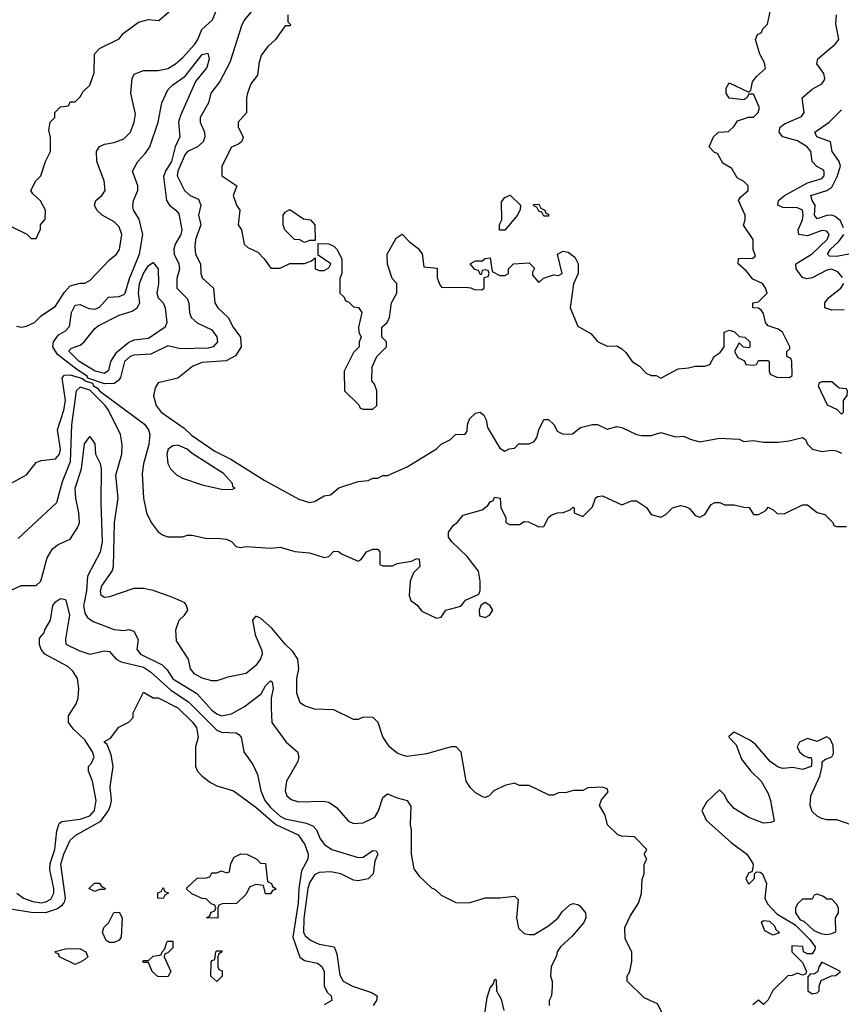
# Model space of a CAD drawing. Header units: inches. Extents: x 2380053 to 2584298, y 380219 to 546618.
# Tile 287 of 656: x 2461683 to 2465049, y 508355 to 512391. Entities that reach past the tile are written whole.
import ezdxf

# ---------------------------------------------------------------- set-up
doc = ezdxf.new("R2010")
doc.units = ezdxf.units.IN
doc.header["$MEASUREMENT"] = 0
doc.layers.add('C4560', color=7, linetype='Continuous')
doc.layers.add('C4561', color=7, linetype='Continuous')

msp = doc.modelspace()

# ---------------------------------------------------------------- linework, layer by layer
at = {"layer": 'C4560', "color": 2}
for points, elevation in [([(2461671.1, 508811.1), (2461698, 508790), (2461736.1, 508776.1), (2461770, 508770.5), (2461790, 508774.9), (2461810, 508786.4), (2461822.4, 508810), (2461822.6, 508830), (2461806.4, 508906.4), (2461807.2, 508932.8), (2461826, 508990), (2461834.2, 509065.8), (2461844, 509096), (2461855.3, 509104.7), (2461930, 509114.4), (2461970, 509127.7), (2461989.6, 509150), (2461996.4, 509190), (2461980.7, 509270), (2461964, 509310), (2461964, 509330), (2461976.9, 509343.1), (2461987.3, 509370), (2461981.3, 509390), (2461950, 509439.6), (2461903.2, 509483.2), (2461882.4, 509510), (2461882.5, 509537.5), (2461913.4, 509586.6), (2461922.2, 509610), (2461924.4, 509650), (2461919.7, 509690), (2461900.3, 509720.3), (2461880.1, 509740.1), (2461786, 509790), (2461770, 509809.2), (2461763.7, 509830), (2461763.7, 509856.3), (2461783.1, 509876.9), (2461785.2, 509890), (2461809.2, 509930), (2461819, 509990), (2461826.5, 510000)], 38), ([(2461873.8, 510000), (2461887.3, 509950), (2461871, 509851), (2461871.6, 509831.6), (2461925.5, 509805.5), (2461970, 509790.6), (2462030, 509804), (2462050, 509800.7), (2462077.3, 509770), (2462098.2, 509758.2), (2462190, 509736.9), (2462218, 509718), (2462302.6, 509642.6), (2462374.8, 509594.8), (2462490, 509478.4), (2462510, 509470.3), (2462570, 509467.3), (2462580.5, 509460.5), (2462590.8, 509450), (2462601, 509390), (2462638.5, 509338.5), (2462656.8, 509296.8), (2462670.7, 509230), (2462687, 509190), (2462710, 509161.1), (2462750, 509126.3), (2462770, 509115.3), (2462858, 509098), (2462885.5, 509085.5), (2462898.8, 509070), (2462913.7, 509033.7), (2462931, 509010), (2462962, 508990), (2463070, 508957.1), (2463090, 508958), (2463130, 508986), (2463143.6, 508983.6), (2463150.4, 508970), (2463138.5, 508941.5), (2463130.7, 508890), (2463110, 508869), (2463070, 508861.2), (2463050, 508864), (2462998, 508890), (2462958, 508898), (2462910, 508895.6), (2462890, 508886), (2462870, 508853.2), (2462863.2, 508830), (2462846.7, 508706.7), (2462846, 508650), (2462854.2, 508634.2), (2462876.7, 508616.7), (2462910, 508602), (2462971, 508590), (2462982.5, 508562.5), (2462994.2, 508474.2), (2463007.7, 508450), (2463046, 508430), (2463123.7, 508403.7), (2463146.8, 508390), (2463144, 508370), (2463130.7, 508350)], 38), ([(2461946.3, 510000), (2461944.2, 509990), (2461950, 509958), (2461960.9, 509940.9), (2461983.4, 509923.4), (2462070, 509891), (2462110, 509887.7), (2462130, 509890.7), (2462150, 509884), (2462168, 509850), (2462162, 509810), (2462177.3, 509790), (2462265.8, 509745.8), (2462286.5, 509726.5), (2462310, 509688.7), (2462409.1, 509629.1), (2462470, 509560.5), (2462490, 509544.9), (2462510, 509537.1), (2462550, 509544.9), (2462603.9, 509576.1), (2462671.8, 509628.2), (2462690, 509661), (2462710, 509681), (2462717.3, 509677.3), (2462720.7, 509650), (2462713.4, 509610), (2462712.7, 509570), (2462716.3, 509510), (2462774.8, 509430), (2462821, 509390), (2462826.8, 509370), (2462822.8, 509350), (2462775.5, 509270), (2462770.5, 509230), (2462777.3, 509210), (2462794.4, 509194.4), (2462825.1, 509185.1), (2462928.1, 509188.1), (2462950, 509184), (2462981.1, 509161.1), (2463030, 509106), (2463050, 509096), (2463090, 509098.8), (2463138, 509122), (2463152.5, 509147.5), (2463170, 509202), (2463190, 509218), (2463230, 509201), (2463270.9, 509190.9), (2463285.4, 509165.4), (2463282.8, 509090), (2463286.8, 509070), (2463286.8, 508970), (2463298, 508910), (2463319.6, 508879.6), (2463370, 508832), (2463385.4, 508825.4), (2463410, 508802), (2463470, 508772), (2463510, 508771.3), (2463528.4, 508771.6), (2463590, 508791.3), (2463650, 508791), (2463710, 508798), (2463724.7, 508784.7), (2463718.8, 508710), (2463727.1, 508667.1), (2463750, 508644.7), (2463770, 508641), (2463790, 508641), (2463850, 508677.3), (2463889.3, 508710), (2463905.4, 508734.6), (2463937, 508763), (2463950, 508767.7), (2463970, 508764), (2463978, 508758), (2464001, 508730), (2464002.8, 508710), (2463994.8, 508690), (2463945.8, 508634.2), (2463898, 508590), (2463884.7, 508570), (2463881, 508550), (2463861, 508510), (2463858, 508470), (2463864.7, 508450), (2463864.7, 508430), (2463862, 508390), (2463852, 508370), (2463852, 508350)], 42), ([(2464362, 508230), (2464296.3, 508356.3), (2464242, 508382), (2464172, 508450), (2464172, 508470), (2464182, 508490), (2464191.3, 508530), (2464191.3, 508570), (2464163.6, 508623.6), (2464162, 508670), (2464183.5, 508716.5), (2464218, 508770), (2464231.1, 508808.9), (2464232.7, 508867.3), (2464242, 508890), (2464242, 508930), (2464252, 508950), (2464242, 508970), (2464252, 508990), (2464202, 509042), (2464150, 509044.7), (2464134, 509050), (2464091.3, 509090), (2464082, 509130), (2464058, 509170), (2464066.4, 509193.6), (2464094, 509226), (2464090, 509238), (2464070, 509244.7), (2464010, 509242), (2463990, 509232), (2463951.6, 509231.6), (2463923.6, 509223.6), (2463890, 509222), (2463870, 509212), (2463852.7, 509212.7), (2463770, 509252), (2463730, 509252), (2463710, 509262), (2463670, 509252), (2463626, 509230), (2463606, 509210), (2463590, 509202), (2463583.6, 509203.6), (2463550, 509222), (2463530, 509242), (2463512, 509270), (2463491.1, 509388.9), (2463470.8, 509410.8), (2463450, 509410.8), (2463350, 509381), (2463270, 509371.3), (2463250, 509376), (2463230, 509384.7), (2463198, 509410), (2463170.9, 509450.9), (2463151.3, 509510), (2463130.9, 509530.9), (2463090, 509531.3), (2463070, 509522), (2463050, 509522), (2462970, 509562), (2462890, 509564.7), (2462850, 509578), (2462832, 509590), (2462818.8, 509630), (2462818.8, 509690), (2462826.8, 509730), (2462822.8, 509770), (2462801.6, 509801.6), (2462770, 509830.6), (2462716.3, 509896.3), (2462670, 509937.3), (2462650, 509946), (2462637.2, 509930), (2462646.9, 509870), (2462675.3, 509804.7), (2462676.2, 509790), (2462670, 509771.3), (2462650, 509744), (2462610, 509710.7), (2462535.3, 509695.3), (2462490, 509680.7), (2462470, 509680.5), (2462430, 509692.2), (2462399.1, 509710), (2462383, 509730), (2462374, 509770), (2462324.5, 509844.5), (2462322.8, 509890), (2462336, 509930), (2462358, 509950), (2462371, 509970), (2462366.8, 509990), (2462359.9, 509999.9)], 46), ([(2463298.6, 510000), (2463310.6, 509990.6), (2463330, 509966.8), (2463390, 509938), (2463410, 509942), (2463429.3, 509970.7), (2463490, 509986.8), (2463501, 510000)], 50), ([(2463587, 510000), (2463572, 509990), (2463564.7, 509970), (2463566.8, 509946.8), (2463590, 509941), (2463608, 509950), (2463622, 509970), (2463610, 509988), (2463592.9, 510000)], 50), ([(2461647, 508747), (2461730, 508732.9), (2461790, 508731.9), (2461834.2, 508745.8), (2461857.5, 508762.5), (2461865.8, 508774.2), (2461869.8, 508790), (2461867.9, 508810), (2461851, 508930), (2461863.5, 508970), (2461890, 509027.7), (2461912, 509048), (2462014.6, 509105.5), (2462046, 509150), (2462054.5, 509170), (2462059.5, 509190), (2462053.6, 509246.4), (2462065.2, 509330), (2462057.2, 509377.2), (2462040.4, 509420.4), (2462030, 509428.7), (2462030, 509432), (2462054.6, 509445.4), (2462088.9, 509491.1), (2462130, 509512), (2462148, 509530), (2462148, 509550), (2462190, 509634), (2462230, 509611.3), (2462250, 509610.8), (2462330.7, 509570), (2462390, 509513), (2462407.3, 509490), (2462413.4, 509450), (2462402.8, 509410), (2462402.8, 509330), (2462410.7, 509310.7), (2462430.6, 509290.6), (2462464.5, 509264.5), (2462490.8, 509250.8), (2462558.8, 509230), (2462650, 509162.6), (2462732.2, 509092.2), (2462823.1, 509050), (2462851.6, 509010), (2462864.9, 508970), (2462863.8, 508950), (2462838, 508902), (2462826.4, 508830), (2462823.5, 508770), (2462801.2, 508630), (2462830, 508548.4), (2462850, 508534.9), (2462903.4, 508523.4), (2462921.3, 508510), (2462930.3, 508490), (2462930.3, 508430), (2462943.7, 508403.7), (2462958.8, 508390), (2462961, 508370), (2462930, 508352.7)], 34), ([(2465090, 509091), (2465031.1, 509111.1), (2464990, 509111.3), (2464970, 509116), (2464950, 509126), (2464930, 509144.7), (2464921, 509170), (2464924.7, 509210), (2464961, 509290), (2464971.3, 509331.3), (2464971.3, 509348.7), (2464981, 509359), (2465011, 509369), (2465016.9, 509383.1), (2465016, 509416), (2465003.6, 509443.6), (2464989.1, 509450.9), (2464950, 509432), (2464910, 509444.7), (2464878, 509430), (2464868.7, 509410), (2464878, 509390), (2464895.3, 509375.3), (2464914, 509366), (2464926, 509366), (2464928, 509350), (2464926, 509330), (2464890, 509318), (2464850, 509326), (2464810, 509321), (2464790, 509326.8), (2464758, 509350), (2464698.5, 509418.5), (2464676.8, 509436.8), (2464610, 509471), (2464590, 509454), (2464588.7, 509450), (2464618, 509418), (2464640.2, 509360.2), (2464679, 509310), (2464721.2, 509270), (2464750, 509219), (2464759.5, 509190), (2464774, 509106), (2464760.4, 509099.6), (2464730, 509098), (2464670, 509121), (2464610, 509158), (2464582, 509190), (2464570, 509214), (2464550, 509234), (2464496.4, 509183.6), (2464478, 509150), (2464495.3, 509110), (2464598, 509018), (2464662, 508970), (2464675.3, 508950), (2464688, 508930), (2464687.3, 508912.7), (2464682, 508898), (2464670, 508894), (2464658, 508870), (2464668, 508850), (2464671.6, 508848.4), (2464694, 508870), (2464694, 508890), (2464702, 508898), (2464716.4, 508896.4), (2464726, 508890), (2464742, 508850), (2464735.3, 508790), (2464746.3, 508766.3), (2464785.2, 508725.2), (2464860.4, 508680.4), (2464920.4, 508620.4), (2464942, 508590), (2464940.4, 508579.6), (2464930, 508562), (2464910, 508562), (2464894, 508570), (2464891.3, 508591.3), (2464846, 508594), (2464846, 508570), (2464890, 508526), (2464906, 508490), (2464902, 508478), (2464890, 508474), (2464870, 508482), (2464847.3, 508472.7), (2464830, 508472), (2464768.7, 508411.3), (2464750, 508374), (2464730, 508354), (2464710, 508372), (2464687.3, 508352.7)], 46), ([(2463584.5, 508290), (2463597.6, 508382.4), (2463610, 508422), (2463623.1, 508436.9), (2463630, 508458), (2463634.8, 508454.8), (2463636.3, 508410), (2463655.6, 508375.6), (2463667, 508330)], 38)]:
    msp.add_lwpolyline(points, dxfattribs=dict(at, elevation=elevation))
for points, elevation in [([(2462690, 508808), (2462682, 508842), (2462650, 508846), (2462630, 508838), (2462624.7, 508835.3), (2462610, 508806), (2462571.6, 508768.4), (2462512.7, 508767.3), (2462498, 508762), (2462494, 508750), (2462494, 508710), (2462490, 508708), (2462448, 508710), (2462462, 508718), (2462467.3, 508732.7), (2462482, 508738), (2462486, 508750), (2462482, 508762), (2462467.3, 508767.3), (2462447.3, 508787.3), (2462430, 508788), (2462388.4, 508808.4), (2462367.3, 508827.3), (2462367.3, 508832.7), (2462410, 508872), (2462447.3, 508872.7), (2462462, 508878), (2462470, 508894), (2462490, 508894), (2462510, 508902), (2462530, 508894), (2462542, 508898), (2462548.4, 508931.6), (2462562, 508958), (2462588.7, 508971.3), (2462614, 508970), (2462654, 508950), (2462670, 508934), (2462690, 508932), (2462698, 508858), (2462714, 508850), (2462718, 508838), (2462732, 508830), (2462730, 508826), (2462718, 508822), (2462710, 508808)], 30), ([(2461990, 508818), (2461966, 508830), (2461988.7, 508851.3), (2462010, 508852), (2462018, 508838), (2462034, 508830), (2462030, 508826), (2462010, 508826)], 30), ([(2462270, 508788), (2462248, 508790), (2462248.7, 508811.3), (2462262, 508818), (2462270, 508834), (2462278, 508818), (2462292, 508810), (2462278, 508802)], 30), ([(2464950, 508806), (2464938, 508802), (2464930, 508786), (2464890, 508786), (2464871.6, 508768.4), (2464862, 508750), (2464862, 508730), (2464881, 508701), (2464895.3, 508695.3), (2464936.9, 508656.9), (2464964.7, 508644.7), (2464990, 508641), (2465010, 508644.7), (2465027.3, 508652.7), (2465026, 508710), (2465038, 508730), (2465038, 508750), (2465030, 508766), (2465010, 508786), (2464990, 508786), (2464976.4, 508796.4)], 46), ([(2462050, 508608), (2462036.4, 508616.4), (2462022, 508650), (2462028, 508670), (2462048, 508690), (2462068.7, 508731.3), (2462090, 508732), (2462102, 508710), (2462098, 508630), (2462090, 508618), (2462070, 508608)], 30), ([(2464770, 508638), (2464736.4, 508656.4), (2464722, 508690), (2464725.2, 508694.8), (2464730, 508698), (2464755.3, 508695.3), (2464776, 508676), (2464781, 508661), (2464794, 508650), (2464794, 508646), (2464790, 508646)], 46), ([(2462290, 508468), (2462248.7, 508468.7), (2462226, 508490), (2462210, 508526), (2462190, 508526), (2462186, 508530), (2462190, 508534), (2462210, 508534), (2462230, 508552), (2462262, 508558), (2462266, 508570), (2462278, 508582), (2462286, 508610), (2462290, 508614), (2462310, 508614), (2462310, 508586), (2462290, 508566), (2462278, 508562), (2462274, 508550), (2462302, 508490)], 30), ([(2461910, 508518), (2461846, 508550), (2461842, 508562), (2461830, 508566), (2461828.4, 508571.6), (2461876.4, 508583.6), (2461930, 508582), (2461954, 508570), (2461962, 508550), (2461950, 508538), (2461930, 508528)], 30), ([(2462490, 508448), (2462466, 508470), (2462467.3, 508527.3), (2462470, 508534), (2462482, 508538), (2462486, 508570), (2462490, 508574), (2462510, 508574), (2462512, 508570), (2462498, 508562), (2462494, 508550), (2462494, 508510), (2462498, 508498), (2462511.6, 508491.6), (2462512, 508470)], 30), ([(2464970, 508528), (2464958, 508510), (2464952, 508488), (2464939.6, 508480.4), (2464922, 508478), (2464912.7, 508467.3), (2464912, 508410), (2464930, 508398), (2464950, 508402), (2464958, 508410), (2464958, 508430), (2464967.3, 508452.7), (2465008.4, 508471.6), (2465027.3, 508472.7), (2465046, 508490)], 46)]:
    msp.add_lwpolyline(points, close=True, dxfattribs=dict(at, elevation=elevation))
at = {"layer": 'C4561', "color": 2}
for points, elevation in [([(2461670, 511134.4), (2461690, 511130.4), (2461710, 511134.4), (2461742.7, 511150), (2461770, 511177.3), (2461830, 511216.3), (2461865.6, 511274.4), (2461890, 511299.3), (2461930, 511310.6), (2461950, 511310.7), (2461970, 511321), (2462050, 511406), (2462079, 511430), (2462091.9, 511448.1), (2462100.9, 511510), (2462090, 511542), (2462070, 511562.7), (2462021.2, 511590), (2461999, 511610), (2461988.7, 511630), (2461995.3, 511650), (2462019, 511670), (2462032.7, 511690), (2462029.4, 511730), (2461998.4, 511810), (2461998, 511850), (2462010, 511870.8), (2462030, 511880.7), (2462070, 511887.3), (2462110, 511902.8), (2462136, 511930), (2462152, 511970), (2462156.6, 512003.4), (2462138, 512090), (2462143.7, 512150), (2462152.3, 512167.7), (2462190, 512182), (2462250, 512183), (2462290, 512190.4), (2462320.9, 512210), (2462350, 512234.9), (2462399.7, 512290), (2462413, 512310), (2462429.6, 512350), (2462473, 512390), (2462497, 512450)], 54), ([(2461631.1, 511551.1), (2461711.6, 511511.6), (2461730, 511494), (2461750, 511494), (2461767.3, 511532.7), (2461768, 511550), (2461787.3, 511572.7), (2461788, 511610), (2461768.4, 511648.4), (2461736.4, 511676.4), (2461728.7, 511690), (2461748.7, 511730), (2461768.9, 511751.1), (2461789, 511810), (2461808.7, 511850), (2461808.4, 511908.4), (2461802, 511938), (2461808, 511970), (2461826, 511990), (2461826, 512010), (2461850, 512034), (2461882, 512038), (2461890, 512054), (2461910, 512054), (2461930, 512074), (2461943.1, 512096.9), (2461970, 512122), (2461987.3, 512172.7), (2461988.7, 512250), (2462010, 512272), (2462090, 512312), (2462106, 512334), (2462170, 512380.7), (2462210, 512391.3), (2462252.3, 512387.7), (2462302, 512430)], 58), ([(2462636.4, 512430), (2462603.7, 512390), (2462593.4, 512370), (2462544.2, 512215.8), (2462503.1, 512136.9), (2462465.5, 512090), (2462456.3, 512050), (2462422, 511990), (2462422, 511970), (2462439.3, 511930), (2462441.6, 511910), (2462434, 511890), (2462410.7, 511870), (2462370.5, 511850), (2462361.1, 511838.9), (2462330.4, 511770), (2462328.5, 511750), (2462357.3, 511690), (2462381, 511670), (2462414.7, 511654.7), (2462425.5, 511630), (2462414.8, 511590), (2462424.9, 511550), (2462403.1, 511490), (2462400.5, 511460.5), (2462402.8, 511430), (2462424, 511390), (2462424.9, 511350), (2462430, 511332), (2462476.3, 511290), (2462482.8, 511230), (2462494, 511210), (2462536.3, 511170), (2462557.3, 511130), (2462587.7, 511090), (2462590.8, 511050), (2462567.5, 511012.5), (2462528.2, 510991.8), (2462430, 510986), (2462392, 510970), (2462330, 510922), (2462250, 510902), (2462238, 510882), (2462230.9, 510849.1), (2462242, 510810), (2462262.3, 510782.3), (2462356.1, 510716.1), (2462387.3, 510687.3), (2462482.8, 510622.7), (2462547.3, 510590), (2462683.7, 510503.7), (2462825.9, 510425.9), (2462870, 510412.4), (2462890, 510416.3), (2462930, 510438.8), (2462956.5, 510443.5), (2462990, 510471.3), (2463070, 510498), (2463110, 510502), (2463130, 510512), (2463150, 510512), (2463170, 510522), (2463190, 510522), (2463270, 510558), (2463390, 510631.3), (2463409.4, 510650.6), (2463448, 510670), (2463468, 510690), (2463508.4, 510691.6), (2463516.4, 510703.6), (2463517.2, 510730), (2463525.1, 510754.9), (2463550, 510778), (2463570, 510782), (2463584, 510770), (2463594, 510750), (2463599.8, 510719.8), (2463650, 510634), (2463670, 510622), (2463688.4, 510631.6), (2463710, 510634), (2463728.4, 510651.6), (2463770, 510652), (2463790, 510662), (2463802, 510678), (2463809.2, 510710), (2463830, 510752), (2463850, 510752), (2463872, 510730), (2463884.7, 510704.7), (2463910, 510692), (2463947.3, 510692.7), (2463980.4, 510719.6), (2464030, 510732), (2464050, 510732), (2464090, 510712), (2464130, 510722.8), (2464150, 510718.8), (2464210, 510691), (2464230, 510686.8), (2464270, 510686), (2464310, 510698), (2464370, 510681), (2464403.6, 510683.6), (2464430, 510671.3), (2464470, 510661), (2464550, 510676), (2464630, 510671.3), (2464650, 510662), (2464690, 510666), (2464730, 510658.8), (2464790, 510659.1), (2464835.5, 510664.5), (2464890, 510678), (2464902, 510670), (2464911, 510651), (2464931, 510631), (2464970, 510621), (2465010, 510626.8), (2465030, 510624), (2465050, 510614)], 54), ([(2462782, 512410), (2462782, 512382), (2462794, 512370), (2462790, 512366), (2462770, 512366), (2462731.1, 512308.9), (2462699.8, 512280.2), (2462673.7, 512246.3), (2462663.8, 512216.2), (2462656.8, 512163.2), (2462630, 512128), (2462616, 512090), (2462611.3, 512070), (2462611.6, 512008.4), (2462578, 511970), (2462578, 511950), (2462598, 511910), (2462596.9, 511903.1), (2462592, 511890), (2462579.8, 511880.2), (2462550, 511868), (2462511.3, 511790), (2462511.3, 511750), (2462572, 511710), (2462558, 511670), (2462571.1, 511631.1), (2462584.7, 511610), (2462578, 511550), (2462591.3, 511530), (2462602, 511470), (2462616.9, 511456.9), (2462658, 511438), (2462684.7, 511410), (2462711.6, 511371.6), (2462750, 511372), (2462790, 511391.3), (2462850, 511392), (2462878, 511402), (2462894, 511414), (2462894, 511370), (2462910, 511362), (2462930, 511362), (2462950, 511374), (2462958, 511390), (2462906, 511426), (2462906, 511474), (2462950, 511472), (2462970, 511462), (2462982, 511450), (2463002, 511410), (2463002, 511350), (2462994, 511330), (2462994, 511270), (2463012.7, 511252.7), (2463018, 511238), (2463030, 511234), (2463050, 511214), (2463071.3, 511211.3), (2463084.7, 511190), (2463071.3, 511130), (2463072, 511110), (2463082, 511090), (2463074, 511070), (2463074, 511050), (2463050, 511026), (2463012, 510950), (2463014, 510870), (2463072.7, 510812.7), (2463078, 510798), (2463090, 510794), (2463130, 510794), (2463146, 510810), (2463146, 510870), (2463136.4, 510896.4), (2463126, 510910), (2463127.3, 510967.3), (2463146, 511010), (2463186, 511050), (2463186, 511070), (2463166, 511090), (2463166, 511130), (2463188, 511150), (2463198, 511170), (2463206, 511230), (2463228, 511270), (2463228, 511310), (2463208.7, 511330), (2463189.1, 511389.1), (2463189, 511430), (2463224.7, 511495.3), (2463250, 511512), (2463279.8, 511479.8), (2463314.4, 511454.4), (2463331.3, 511431.3), (2463338, 511378), (2463392.7, 511372.7), (2463392.7, 511332.7), (2463403.6, 511303.6), (2463412.7, 511292.7), (2463510, 511294), (2463531.6, 511291.6), (2463544.7, 511284.7), (2463576.4, 511283.6), (2463586, 511290), (2463586, 511334), (2463602, 511338), (2463606, 511350), (2463602, 511362), (2463590, 511366), (2463578, 511362), (2463574, 511346), (2463570, 511346), (2463562, 511362), (2463547.3, 511367.3), (2463528, 511390), (2463550, 511402), (2463578, 511402), (2463590, 511412), (2463610, 511414), (2463618, 511358), (2463650, 511342), (2463670, 511342), (2463686, 511350), (2463686, 511370), (2463706, 511390), (2463770, 511394), (2463791.6, 511371.6), (2463783.6, 511356.4), (2463783.6, 511343.6), (2463810, 511314), (2463828.4, 511331.6), (2463870, 511344.7), (2463890, 511342), (2463906, 511350), (2463886, 511430), (2463910, 511442), (2463930, 511438), (2463956.8, 511416.8), (2463970.8, 511390), (2463971, 511350), (2463951.6, 511308.4), (2463938, 511210), (2463970, 511134), (2464023.6, 511103.6), (2464050, 511072), (2464090, 511052), (2464130, 511054), (2464150, 511042), (2464166.4, 511026.4), (2464192, 510990), (2464222, 510970), (2464250, 510942), (2464270, 510932), (2464290, 510932), (2464310, 510922), (2464380.4, 510959.6), (2464423.6, 510963.6), (2464450, 510971), (2464490, 510971), (2464510, 510978), (2464528.7, 511010), (2464553.2, 511026.8), (2464569, 511050), (2464568.7, 511110), (2464590, 511118), (2464610.9, 511110.9), (2464630, 511092), (2464654, 511090), (2464674, 511070), (2464674, 511050), (2464670, 511046), (2464648.4, 511048.4), (2464630, 511066), (2464612, 511030), (2464625.4, 511005.4), (2464652.7, 510992.7), (2464658, 510978), (2464690, 510974), (2464702, 510978), (2464710, 510994), (2464750, 510994), (2464754, 510990), (2464754, 510950), (2464758, 510938), (2464785.4, 510925.4), (2464836.4, 510923.6), (2464847.3, 510932.7), (2464846, 510990), (2464842, 511002), (2464826, 511010), (2464826, 511030), (2464838, 511042), (2464838, 511050), (2464808, 511110), (2464790, 511122), (2464750, 511135.3), (2464739, 511150), (2464730, 511186), (2464720.4, 511200.4), (2464710, 511208), (2464686, 511210), (2464686, 511230), (2464710, 511234), (2464746, 511270), (2464738, 511290), (2464726, 511310), (2464687.3, 511327.3), (2464660.4, 511360.4), (2464626, 511390), (2464628.4, 511411.6), (2464687.3, 511412.7), (2464698, 511422), (2464688.7, 511448.7), (2464688, 511490), (2464648.9, 511548.9), (2464655.3, 511570), (2464655.3, 511590), (2464628, 511650), (2464636.4, 511663.6), (2464668, 511690), (2464668, 511710), (2464650, 511728), (2464623.1, 511743.1), (2464600.4, 511780.4), (2464563.1, 511803.1), (2464542, 511842), (2464530, 511846), (2464508, 511870), (2464526, 511910), (2464546, 511930), (2464587.3, 511932.7), (2464610, 511954), (2464624, 511976), (2464669.1, 511990.9), (2464690, 511991.3), (2464708.7, 512010), (2464714, 512030), (2464690, 512086), (2464670, 512086), (2464662, 512070), (2464650, 512062), (2464590, 512068.7), (2464578, 512090), (2464578, 512110), (2464590, 512132), (2464670, 512094), (2464678, 512102), (2464684.7, 512135.3), (2464702, 512158), (2464738, 512190), (2464734, 512214), (2464715.3, 512250), (2464698, 512310), (2464706, 512330), (2464722, 512338), (2464727.3, 512352.7), (2464747.3, 512372.7), (2464759, 512430)], 58), ([(2465054.5, 511334.5), (2465036.4, 511356.4), (2465010, 511367.6), (2464990, 511364.7), (2464930, 511332.8), (2464908.1, 511328.1), (2464890, 511334.5), (2464877.6, 511350), (2464863.7, 511370), (2464862.7, 511390), (2464930, 511430.4), (2464991.2, 511490), (2464999.6, 511510), (2464990, 511523.7), (2464970, 511526), (2464910, 511505.1), (2464875.3, 511510), (2464871.8, 511530), (2464889.7, 511570), (2464893.1, 511590), (2464889.7, 511609.7), (2464870, 511619.1), (2464810, 511621.3), (2464789.4, 511630), (2464792, 511650), (2464817, 511670), (2464910, 511721.7), (2464970, 511739.1), (2464978.4, 511750), (2464979.3, 511770), (2464975.3, 511775.3), (2464949.4, 511789.4), (2464929.4, 511809.4), (2464923.7, 511850), (2464909.5, 511870), (2464870, 511894.8), (2464809.3, 511910), (2464795.1, 511930), (2464798, 511950), (2464816.1, 511963.9), (2464886.3, 511993.7), (2464897.2, 512010), (2464889.3, 512070.7), (2464930, 512105.5), (2464970, 512128.2), (2464978.3, 512141.7), (2464981.6, 512150), (2464977.6, 512170), (2464949.2, 512210), (2464952.7, 512230), (2465024, 512290), (2465039, 512310), (2465026.8, 512373.2), (2465029.3, 512410)], 54), ([(2465058.2, 511538.2), (2465045.6, 511565.6), (2465023.8, 511583.8), (2465010, 511589.6), (2464990, 511587.8), (2464950, 511574.5), (2464939.7, 511590), (2464942.4, 511630), (2464929.6, 511650), (2464923.7, 511670), (2464990, 511690.3), (2465010, 511704.4), (2465032.1, 511747.9), (2465046, 511790), (2465040.7, 511810), (2465011.8, 511850), (2465005.2, 511890), (2464949.3, 511910), (2464940.9, 511930), (2464999.3, 511970), (2465050, 512021)], 50), ([(2465130, 511438.8), (2465030, 511419.7), (2465000.8, 511420.8), (2464992.3, 511430), (2465005.1, 511450), (2465039.1, 511480.9), (2465059.1, 511510)], 50), ([(2465061, 511201), (2465010, 511199.7), (2464981.2, 511210), (2464981.6, 511230), (2464996.9, 511250), (2465047.6, 511290), (2465059.6, 511310)], 54), ([(2461650, 510492), (2461710, 510524.7), (2461750, 510576), (2461770, 510584), (2461829.6, 510590.4), (2461845.1, 510610), (2461849.6, 510630.4), (2461838, 510710), (2461863.5, 510790), (2461869.7, 510830), (2461856.6, 510923.4), (2461865.7, 510934.3), (2461890, 510934.9), (2461939.4, 510919.4), (2461951, 510910), (2461980.5, 510900.5), (2461985.3, 510890), (2462000.9, 510880.9), (2462010, 510869.3), (2462193.4, 510733.4), (2462210.5, 510710), (2462215.5, 510690), (2462212.4, 510650), (2462190.6, 510570), (2462184.9, 510530), (2462190.6, 510430), (2462202.8, 510370), (2462221, 510330), (2462250, 510292), (2462270, 510278), (2462290, 510271.3), (2462350, 510271.3), (2462370, 510278), (2462390, 510278), (2462450, 510264.7), (2462490, 510266), (2462530, 510261), (2462550, 510251.3), (2462570, 510231.3), (2462587.1, 510227.1), (2462610, 510231), (2462710, 510224.9), (2462750, 510228), (2462810, 510211), (2462870, 510206), (2462930, 510186), (2462948.9, 510191.1), (2462970, 510212), (2462988.7, 510211.3), (2463001.4, 510201.4), (2463070, 510171.3), (2463082, 510178), (2463104, 510210), (2463130, 510220.7), (2463150, 510221), (2463158.8, 510210), (2463158, 510158), (2463170, 510152), (2463210, 510152), (2463230, 510162), (2463288.7, 510171.3), (2463310, 510182), (2463319.6, 510179.6), (2463322, 510150), (2463296.9, 510123.1), (2463282, 510090), (2463278, 510030), (2463286, 510010), (2463298.6, 510000)], 50), ([(2462359.9, 509999.9), (2462310, 510022.8), (2462230, 510051), (2462190, 510058.8), (2462150, 510058.8), (2462050, 510024.9), (2462030, 510022), (2462016, 510030), (2462013.4, 510050), (2462019.1, 510070), (2462061, 510130), (2462066.8, 510150), (2462070.7, 510330), (2462085.5, 510430), (2462075.9, 510524.1), (2462100.7, 510610), (2462102, 510650), (2462096.3, 510690), (2462046.7, 510790), (2462032.8, 510810), (2461970, 510871.5), (2461930, 510884.7), (2461914.5, 510870), (2461895.6, 510730), (2461890, 510578), (2461856, 510496), (2461834, 510410), (2461675.9, 510264.1)], 46), ([(2461610, 510034), (2461689.1, 510070.9), (2461750, 510071.3), (2461768.7, 510090), (2461794.8, 510185.2), (2461817.5, 510222.5), (2461840.1, 510239.9), (2461890, 510262), (2461921.3, 510310), (2461928, 510330), (2461925.4, 510370), (2461912.8, 510430), (2461909.7, 510470), (2461936.2, 510550), (2461948.1, 510651.9), (2461970, 510682), (2461990, 510652), (2461993.4, 510610), (2462011.8, 510571.8), (2462017, 510550), (2462015.3, 510410), (2462020.7, 510250), (2462011.7, 510208.3), (2461960.3, 510110), (2461956.9, 510050), (2461946.3, 510000)], 42), ([(2463501, 510000), (2463510, 510010.8), (2463564, 510036), (2463569.3, 510050.7), (2463569.4, 510090), (2463562.7, 510130), (2463516, 510190), (2463452.7, 510250), (2463439.3, 510270), (2463439.3, 510290), (2463460.7, 510319.3), (2463475.3, 510330), (2463500.2, 510359.8), (2463578, 510382), (2463600.4, 510399.6), (2463610, 510414), (2463622, 510418), (2463630, 510434), (2463652, 510430), (2463654, 510390), (2463674, 510350), (2463674, 510330), (2463690, 510322), (2463730, 510322), (2463750, 510334), (2463767.3, 510332.7), (2463810, 510312), (2463830, 510314), (2463849.1, 510350.9), (2463860.2, 510359.8), (2463886, 510370), (2463910, 510371.3), (2463938, 510382), (2463950, 510392), (2463954, 510390), (2463954, 510370), (2463990, 510354), (2464030, 510394), (2464042, 510430), (2464050, 510436), (2464070, 510438.8), (2464150, 510402), (2464190, 510418), (2464210, 510418), (2464250.8, 510390.8), (2464270, 510362), (2464310, 510352), (2464330, 510362), (2464358, 510390), (2464390, 510398.8), (2464410, 510396), (2464427.1, 510387.1), (2464450, 510358), (2464470, 510352), (2464490, 510362), (2464516.4, 510403.6), (2464531.6, 510411.6), (2464551.6, 510411.6), (2464570, 510402), (2464610, 510402), (2464650, 510392), (2464671.6, 510391.6), (2464690, 510362), (2464710, 510362), (2464740.4, 510379.6), (2464750, 510392), (2464770, 510382), (2464786, 510366), (2464814.6, 510365.4), (2464890, 510402), (2464910, 510402), (2464950, 510371.3), (2464982, 510362), (2465014, 510330), (2465018, 510318), (2465030, 510314), (2465070, 510314)], 50), ([(2461826.5, 510000), (2461830, 510004.7), (2461850, 510018), (2461870, 510014), (2461873.8, 510000)], 38), ([(2463592.9, 510000), (2463590, 510002), (2463587, 510000)], 50)]:
    msp.add_lwpolyline(points, dxfattribs=dict(at, elevation=elevation))
for points, elevation in [([(2462341.7, 511041.7), (2462290, 511053.3), (2462220, 511020), (2462150, 511015.4), (2462134.8, 511010), (2462112.2, 510990), (2462095.8, 510924.2), (2462087.8, 510912.2), (2462070, 510899.7), (2462030, 510898.2), (2461961.3, 510921.3), (2461959.6, 510930), (2461916.9, 510956.9), (2461837.9, 511017.9), (2461819.1, 511050), (2461820.7, 511070), (2461841.1, 511098.9), (2461870, 511114.8), (2461887, 511133), (2461894.5, 511190), (2461910, 511220.7), (2461930, 511223), (2461966.4, 511206.4), (2461990, 511204.4), (2462010, 511213), (2462047, 511253), (2462090, 511256.4), (2462110, 511263.8), (2462114.7, 511270), (2462132, 511330), (2462173.7, 511430), (2462186.9, 511510), (2462172.7, 511572.7), (2462149.6, 511610), (2462146.2, 511626.2), (2462149.6, 511650), (2462166.6, 511690), (2462167, 511710), (2462145.2, 511770), (2462166.6, 511810), (2462197.2, 511842.7), (2462215.6, 511870), (2462249.5, 511970), (2462265.2, 512050), (2462290, 512102.8), (2462310, 512123), (2462360.5, 512159.5), (2462430, 512247.3), (2462453.2, 512253.2), (2462459.1, 512230), (2462450, 512195.3), (2462403.1, 512136.9), (2462341.5, 511998.5), (2462333.7, 511970), (2462339.1, 511910), (2462319.5, 511870), (2462304.4, 511810), (2462279.6, 511770), (2462272.5, 511747.5), (2462283.6, 511650), (2462295.8, 511630), (2462323, 511610), (2462335.1, 511595.1), (2462346.4, 511530), (2462342.4, 511510), (2462319.5, 511470), (2462313.7, 511450), (2462315.8, 511430), (2462334.4, 511390), (2462337.1, 511370), (2462326, 511330), (2462326, 511290), (2462368.4, 511248.4), (2462375.5, 511230), (2462378, 511190), (2462385.5, 511170), (2462410, 511148.4), (2462470, 511119.1), (2462490, 511091), (2462493, 511070), (2462474.8, 511050), (2462455.4, 511044.6)], 50), ([(2463648, 511528), (2463648.9, 511551.1), (2463658, 511570), (2463656.4, 511643.6), (2463670, 511662), (2463692, 511672), (2463734, 511630), (2463732.7, 511612.7), (2463722, 511590), (2463670, 511528)], 58), ([(2462850, 511478), (2462830, 511488), (2462808, 511490), (2462768.7, 511530), (2462762, 511550), (2462762, 511590), (2462770, 511602), (2462790, 511612), (2462846, 511574), (2462874, 511570), (2462892, 511550), (2462894, 511486), (2462890, 511486), (2462870, 511486)], 58), ([(2463830, 511586), (2463822, 511602), (2463810, 511606), (2463802, 511622), (2463790, 511626), (2463787.3, 511632.7), (2463810, 511634), (2463818, 511618), (2463834, 511610), (2463838, 511598), (2463850, 511594), (2463850, 511586)], 58), ([(2462030, 510940.5), (2461992, 510950), (2461926.9, 510990), (2461885.1, 511030), (2461885.8, 511034.2), (2461895.1, 511044.9), (2461930, 511057), (2461947.3, 511070), (2461990, 511125.5), (2462004.2, 511135.8), (2462090, 511179.5), (2462144, 511196), (2462163.7, 511210), (2462174.5, 511230), (2462169.7, 511270), (2462174, 511310), (2462190, 511350.7), (2462210, 511382.8), (2462230, 511396), (2462250.5, 511370), (2462251.9, 511308.1), (2462244.9, 511270), (2462250.7, 511250), (2462270.5, 511230), (2462279.3, 511210), (2462284.9, 511150), (2462278.8, 511130), (2462210, 511083.6), (2462150, 511076.9), (2462130, 511067.6), (2462075.9, 511024.1), (2462055.3, 510990), (2462047.1, 510952.9)], 46), ([(2465010, 510906), (2464970, 510906), (2464958, 510902), (2464954, 510890), (2464991.6, 510811.6), (2465032.7, 510792.7), (2465050, 510774), (2465058, 510782), (2465058, 510830), (2465073.2, 510850), (2465074, 510870), (2465070, 510878), (2465040.4, 510880.4)], 58), ([(2462330, 510647.3), (2462310, 510644.5), (2462290.7, 510630), (2462286, 510610), (2462290, 510572), (2462301, 510550), (2462324.5, 510524.5), (2462350, 510511.3), (2462430, 510484.7), (2462510, 510466), (2462550, 510464.7), (2462566, 510470), (2462556.4, 510476.4), (2462554, 510490), (2462517.2, 510530), (2462390, 510612), (2462369.2, 510630)], 54)]:
    msp.add_lwpolyline(points, close=True, dxfattribs=dict(at, elevation=elevation))

doc.saveas('drawing.dxf')
